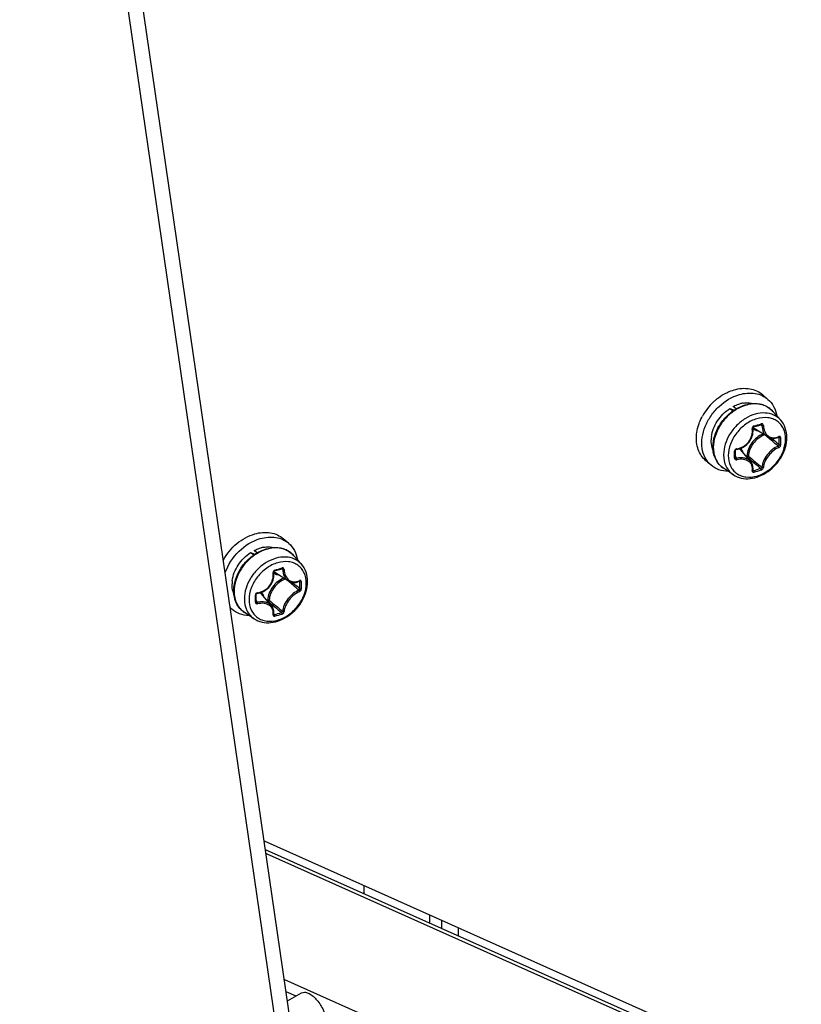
# Model space of a CAD drawing. Header units: millimetres. Extents: x 0 to 420, y 0 to 297.
# Tile 347 of 514: x 315.51 to 322.69, y 160.13 to 169.18. Entities that reach past the tile are written whole.
import ezdxf

# ---------------------------------------------------------------- set-up
doc = ezdxf.new("R2010")
doc.units = ezdxf.units.MM
doc.header["$LTSCALE"] = 23.1
doc.layers.get('0').update_dxf_attribs({"linetype": 'CONTINUOUS'})

msp = doc.modelspace()

# ---------------------------------------------------------------- linework, layer by layer
at = {"color": 7, "linetype": 'Continuous'}
for p, q in [((318.5938, 155.8672), (315.5704, 176.6277)), ((318.4637, 155.8086), (315.4398, 176.5728)), ((322.3872, 165.6876), (322.3372, 165.7309)), ((322.064, 165.5798), (322.0365, 165.6037)), ((322.0365, 165.6037), (322.0755, 165.5876)), ((322.0945, 165.5996), (322.0684, 165.6223)), ((322.5044, 165.4963), (322.4326, 165.5774)), ((322.3847, 165.3415), (322.2595, 165.4191)), ((322.32, 165.4537), (322.3317, 165.4475)), ((322.3243, 165.4552), (322.3235, 165.4548)), ((322.3777, 165.3458), (322.3838, 165.3407)), ((322.4195, 165.3288), (322.4337, 165.3168)), ((322.4828, 165.339), (322.4895, 165.3355)), ((322.0876, 165.2069), (322.0875, 165.2173)), ((322.0877, 165.1938), (322.0876, 165.2069)), ((322.0877, 165.1801), (322.0877, 165.1938)), ((322.2295, 165.1142), (322.135, 165.2267)), ((321.8635, 165.0828), (321.8135, 165.1261)), ((322.0876, 165.1672), (322.0877, 165.1801)), ((322.0876, 165.1582), (322.0972, 165.1453)), ((322.1944, 165.1675), (322.1866, 165.1653)), ((322.1989, 165.1551), (322.1959, 165.1542)), ((322.0695, 164.9942), (321.979, 165.0537)), ((322.2484, 165.0345), (322.2485, 165.035)), ((322.2485, 165.0341), (322.2484, 165.0345)), ((322.2494, 165.041), (322.255, 165.0333)), ((317.9797, 164.3634), (317.9297, 164.4067)), ((317.687, 164.2755), (317.6609, 164.2981)), ((317.6566, 164.2557), (317.629, 164.2795)), ((317.629, 164.2795), (317.668, 164.2635)), ((318.0969, 164.1721), (318.0251, 164.2532)), ((317.9125, 164.1296), (317.9242, 164.1233)), ((317.9168, 164.131), (317.9161, 164.1306)), ((317.9772, 164.0174), (317.852, 164.095)), ((317.9702, 164.0217), (317.9764, 164.0165)), ((318.0753, 164.0149), (318.0821, 164.0113)), ((318.012, 164.0046), (318.0262, 163.9927)), ((317.6801, 163.8828), (317.68, 163.8931)), ((317.6802, 163.8696), (317.6801, 163.8828)), ((317.6801, 163.8341), (317.6897, 163.8211)), ((317.6802, 163.8559), (317.6802, 163.8696)), ((317.6802, 163.843), (317.6802, 163.8559)), ((317.822, 163.7901), (317.7276, 163.9025)), ((317.7869, 163.8434), (317.7791, 163.8411)), ((317.7914, 163.8309), (317.7884, 163.83)), ((317.456, 163.7587), (317.4429, 163.77)), ((317.662, 163.67), (317.5716, 163.7295)), ((317.841, 163.7103), (317.841, 163.7109)), ((317.841, 163.7099), (317.841, 163.7103)), ((317.8419, 163.7168), (317.8475, 163.7091)), ((317.7548, 161.6281), (342.9502, 150.3753)), ((342.616, 150.4458), (317.7665, 161.5476)), ((318.6717, 161.2186), (318.6717, 161.1432)), ((319.2779, 160.8724), (319.2779, 160.9478)), ((319.3877, 160.8233), (319.3877, 160.8988)), ((319.5377, 160.8318), (319.5377, 160.7563)), ((317.969, 160.1574), (318.0985, 160.2312))]:
    msp.add_line(p, q, dxfattribs=at)
at = {"color": 3, "linetype": 'Continuous'}
for p, q in [((317.7714, 161.514), (342.6908, 150.381)), ((317.9403, 160.3542), (344.1885, 148.6409)), ((318.047, 160.2018), (317.9566, 160.2422))]:
    msp.add_line(p, q, dxfattribs=at)
at = {"color": 7, "linetype": 'Continuous'}
for points in [[(322.0986, 165.2285), (322.1105, 165.2305), (322.1256, 165.2342), (322.1402, 165.2393), (322.1544, 165.2457), (322.168, 165.2534), (322.1809, 165.2623), (322.1929, 165.2723), (322.204, 165.2833), (322.2142, 165.2952), (322.2232, 165.3079), (322.231, 165.3213), (322.2376, 165.3354), (322.2428, 165.3499), (322.2467, 165.3647), (322.2492, 165.3798), (322.2503, 165.395), (322.2499, 165.4101), (322.2485, 165.4228)], [(322.2485, 165.4228), (322.2485, 165.4243), (322.2487, 165.4259), (322.2491, 165.4274), (322.2497, 165.429), (322.2505, 165.4305), (322.2515, 165.4318), (322.2527, 165.433), (322.2539, 165.4341), (322.2552, 165.4349), (322.2565, 165.4355), (322.2571, 165.4356)], [(322.2571, 165.4356), (322.2663, 165.4381), (322.2784, 165.4415), (322.2905, 165.445), (322.3025, 165.4485), (322.3144, 165.452), (322.3235, 165.4548)], [(322.3235, 165.4548), (322.3241, 165.455), (322.3251, 165.4551), (322.326, 165.455), (322.3268, 165.4548), (322.3271, 165.4546)], [(322.3846, 165.3416), (322.3912, 165.3378), (322.4008, 165.3336), (322.4109, 165.3304), (322.4214, 165.3284), (322.4322, 165.3276), (322.4433, 165.328), (322.4545, 165.3296), (322.4657, 165.3324), (322.4769, 165.3364), (322.4855, 165.3403)], [(322.4855, 165.3403), (322.4863, 165.3406), (322.4869, 165.3408), (322.4872, 165.3408)], [(322.0875, 165.2173), (322.0876, 165.2185), (322.088, 165.2201), (322.0887, 165.2218), (322.0897, 165.2233), (322.091, 165.2248), (322.0925, 165.226), (322.0942, 165.2271), (322.0959, 165.2279), (322.0976, 165.2284), (322.0986, 165.2285)], [(322.0875, 165.1509), (322.0875, 165.1543), (322.0876, 165.1672)], [(322.0881, 165.1486), (322.0878, 165.1491), (322.0876, 165.1498), (322.0875, 165.1506), (322.0875, 165.1509)], [(322.2485, 165.035), (322.2498, 165.0439), (322.2503, 165.0554), (322.2497, 165.0666), (322.2478, 165.0774), (322.2447, 165.0878), (322.2405, 165.0976), (322.2351, 165.1068), (322.2294, 165.1142)], [(317.841, 164.0986), (317.841, 164.1001), (317.8412, 164.1017), (317.8416, 164.1033), (317.8422, 164.1048), (317.8431, 164.1063), (317.8441, 164.1076), (317.8452, 164.1089), (317.8464, 164.1099), (317.8477, 164.1107), (317.8491, 164.1113), (317.8496, 164.1115)], [(317.8496, 164.1115), (317.8588, 164.114), (317.8709, 164.1174), (317.883, 164.1208), (317.895, 164.1243), (317.907, 164.1279), (317.9161, 164.1306)], [(317.9161, 164.1306), (317.9166, 164.1308), (317.9176, 164.1309), (317.9185, 164.1308), (317.9193, 164.1306), (317.9197, 164.1305)], [(317.6911, 163.9044), (317.703, 163.9063), (317.7181, 163.91), (317.7328, 163.9151), (317.7469, 163.9215), (317.7605, 163.9292), (317.7734, 163.9381), (317.7854, 163.9481), (317.7966, 163.9591), (317.8067, 163.971), (317.8157, 163.9837), (317.8235, 163.9972), (317.8301, 164.0112), (317.8354, 164.0257), (317.8393, 164.0405), (317.8418, 164.0556), (317.8428, 164.0708), (317.8424, 164.0859), (317.841, 164.0986)], [(317.9771, 164.0174), (317.9838, 164.0136), (317.9934, 164.0094), (318.0034, 164.0062), (318.0139, 164.0042), (318.0247, 164.0034), (318.0358, 164.0038), (318.047, 164.0054), (318.0582, 164.0082), (318.0694, 164.0122), (318.078, 164.0161)], [(318.078, 164.0161), (318.0789, 164.0164), (318.0794, 164.0166), (318.0797, 164.0166)], [(317.68, 163.8931), (317.6801, 163.8944), (317.6805, 163.896), (317.6812, 163.8976), (317.6823, 163.8992), (317.6836, 163.9006), (317.685, 163.9019), (317.6867, 163.9029), (317.6884, 163.9037), (317.6902, 163.9042), (317.6911, 163.9044)], [(317.68, 163.8267), (317.68, 163.8301), (317.6802, 163.843)], [(317.6806, 163.8244), (317.6803, 163.8249), (317.6801, 163.8256), (317.68, 163.8264), (317.68, 163.8267)], [(317.841, 163.7109), (317.8423, 163.7197), (317.8429, 163.7312), (317.8422, 163.7424), (317.8403, 163.7533), (317.8372, 163.7636), (317.833, 163.7734), (317.8276, 163.7826), (317.822, 163.7901)]]:
    msp.add_lwpolyline(points, dxfattribs=at)
for centre, radius, start, end in [((322.2467, 165.28), 0.5268, 133.23466, 151.14273), ((322.2442, 165.2836), 0.5225, 129.69427, 133.29593), ((322.2024, 165.3799), 0.2761, 99.13236, 105.26751), ((322.2857, 165.4473), 0.1962, 50.21099, 52.55698), ((322.2859, 165.4476), 0.1958, 47.22734, 50.21044), ((322.2852, 165.4468), 0.1969, 41.53016, 47.2187), ((321.7111, 167.4656), 2.0958, 285.1573, 287.05436), ((322.314, 165.5073), 0.1036, 231.02796, 232.4183), ((322.3146, 165.508), 0.1045, 232.42719, 238.20278), ((322.1418, 165.3097), 0.2763, 172.94311, 179.02067), ((313.2816, 154.601), 14.078, 49.48381, 49.71745), ((314.3331, 155.8302), 12.4604, 49.15596, 49.48764), ((313.8234, 155.1205), 13.3455, 49.50625, 49.82093), ((322.4305, 165.4606), 0.1281, 294.56944, 296.3793), ((320.9452, 165.3021), 1.5447, 0.00466, 1.24001), ((321.0134, 165.3021), 1.4765, 358.73166, 0.00478), ((320.947, 165.3013), 1.5576, 0.00435, 1.23968), ((321.0158, 165.3013), 1.4888, 358.73194, 0.00505), ((319.8237, 165.1789), 2.2571, 0.00371, 0.85699), ((322.1036, 165.212), 0.0224, 97.07501, 105.67199), ((322.055, 165.1595), 0.1045, 40.01139, 46.15737), ((319.936, 165.1789), 2.1448, 359.12081, 0.00362), ((322.0847, 165.1509), 0.00278, 350.98932, 359.09365), ((331.3149, 175.8763), 14.0729, 229.62633, 229.94629), ((330.798, 175.364), 13.3342, 229.8909, 230.24479), ((329.9071, 174.2013), 11.8849, 229.94478, 230.3357), ((329.5279, 173.8369), 11.348, 230.24369, 230.64376), ((322.2511, 165.0364), 0.00339, 216.40821, 219.64724), ((321.8727, 166.4817), 1.498, 284.78581, 287.41773), ((321.8721, 166.4851), 1.5163, 284.78809, 287.41019), ((317.7949, 164.0557), 0.2761, 99.13236, 105.26751), ((317.8782, 164.1231), 0.1962, 50.21099, 52.55698), ((317.8784, 164.1234), 0.1958, 47.22734, 50.21044), ((317.8777, 164.1227), 0.1969, 41.53016, 47.2187), ((317.9065, 164.1831), 0.1036, 231.02796, 232.4183), ((317.3036, 166.1414), 2.0958, 285.1573, 287.05436), ((317.7343, 163.9855), 0.2763, 172.94311, 179.02067), ((317.9071, 164.1838), 0.1045, 232.42719, 238.20278), ((308.8741, 153.2769), 14.078, 49.48381, 49.71745), ((318.023, 164.1364), 0.1281, 294.56944, 296.3793), ((316.5377, 163.9779), 1.5447, 0.00466, 1.24001), ((309.9256, 154.506), 12.4604, 49.15596, 49.48764), ((309.416, 153.7963), 13.3455, 49.50625, 49.82093), ((316.606, 163.9779), 1.4765, 358.73166, 0.00478), ((316.5396, 163.9771), 1.5576, 0.00435, 1.23968), ((316.6084, 163.9771), 1.4888, 358.73194, 0.00505), ((315.4162, 163.8547), 2.2571, 0.00371, 0.85699), ((315.5285, 163.8548), 2.1448, 359.12081, 0.00362), ((317.6961, 163.8878), 0.0224, 97.07501, 105.67199), ((317.6475, 163.8353), 0.1045, 40.01139, 46.15737), ((326.9074, 174.5522), 14.0729, 229.62633, 229.94629), ((326.3905, 174.0399), 13.3342, 229.8909, 230.24479), ((317.6037, 163.9292), 0.2256, 224.41657, 229.09522), ((317.6772, 163.8268), 0.00278, 350.98932, 359.09365), ((325.4997, 172.8772), 11.8849, 229.94478, 230.3357), ((325.1204, 172.5127), 11.348, 230.24369, 230.64376), ((317.8436, 163.7122), 0.00339, 216.40821, 219.64724), ((317.4652, 165.1575), 1.498, 284.78581, 287.41773), ((317.4646, 165.1609), 1.5163, 284.78809, 287.41019)]:
    msp.add_arc(centre, radius, start, end, dxfattribs=at)
for points, knots in [([(321.8635, 165.0828), (321.8418, 165.1016), (321.8045, 165.1495), (321.7772, 165.2389), (321.7784, 165.3389), (321.8071, 165.4415), (321.8607, 165.5394), (321.9575, 165.6514), (322.056, 165.7116), (322.1254, 165.7316)], [0, 0, 0, 0, 0.104396, 0.214712, 0.334327, 0.463303, 0.598992, 0.737102, 1, 1, 1, 1]), ([(321.9105, 165.6856), (321.9174, 165.6913), (321.9451, 165.7131), (321.9752, 165.7321), (321.9986, 165.7442)], [0, 0, 0, 0, 0.253808, 1, 1, 1, 1]), ([(321.9986, 165.7442), (322.0049, 165.7474), (322.0297, 165.7595), (322.0556, 165.7692), (322.0754, 165.7749)], [0, 0, 0, 0, 0.255043, 1, 1, 1, 1]), ([(322.0754, 165.7749), (322.1216, 165.7883), (322.1948, 165.7954), (322.2836, 165.7688), (322.321, 165.7449), (322.3372, 165.7309)], [0, 0, 0, 0, 0.524089, 0.765965, 1, 1, 1, 1]), ([(322.1254, 165.7316), (322.1716, 165.745), (322.2448, 165.7521), (322.3336, 165.7255), (322.371, 165.7016), (322.3872, 165.6876)], [0, 0, 0, 0, 0.524089, 0.765965, 1, 1, 1, 1]), ([(322.0684, 165.6223), (322.0734, 165.6248), (322.0932, 165.6344), (322.1139, 165.6419), (322.1297, 165.6462)], [0, 0, 0, 0, 0.255242, 1, 1, 1, 1]), ([(322.0945, 165.5997), (322.1029, 165.6046), (322.1362, 165.6225), (322.1722, 165.6356), (322.1996, 165.6417)], [0, 0, 0, 0, 0.257132, 1, 1, 1, 1]), ([(322.1585, 165.6525), (322.1666, 165.6537), (322.1974, 165.6572), (322.2292, 165.6547), (322.2514, 165.6488)], [0, 0, 0, 0, 0.260904, 1, 1, 1, 1]), ([(322.1996, 165.6417), (322.2215, 165.6466), (322.2654, 165.6517), (322.3298, 165.6435), (322.3876, 165.619), (322.4192, 165.5924), (322.4326, 165.5774)], [0, 0, 0, 0, 0.266294, 0.518775, 0.761309, 1, 1, 1, 1]), ([(322.405, 165.6031), (322.392, 165.613), (322.3629, 165.6299), (322.2958, 165.6497), (322.2409, 165.6468), (322.2056, 165.6389)], [0, 0, 0, 0, 0.235668, 0.47873, 1, 1, 1, 1]), ([(322.3872, 165.6876), (322.4084, 165.6693), (322.4448, 165.623), (322.4627, 165.5672), (322.4675, 165.5381)], [0, 0, 0, 0, 0.486811, 1, 1, 1, 1]), ([(321.8676, 165.3437), (321.8739, 165.395), (321.9147, 165.4969), (321.9913, 165.5742), (322.0365, 165.6037)], [0, 0, 0, 0, 0.489346, 1, 1, 1, 1]), ([(321.8811, 165.2512), (321.8811, 165.3196), (321.9168, 165.4257), (322.0052, 165.5362), (322.0634, 165.5815), (322.0945, 165.5997)], [0, 0, 0, 0, 0.484994, 0.744206, 1, 1, 1, 1]), ([(322.099, 165.5959), (322.0677, 165.5774), (322.0093, 165.5316), (321.9207, 165.4203), (321.8848, 165.314), (321.8848, 165.2455)], [0, 0, 0, 0, 0.256449, 0.516507, 1, 1, 1, 1]), ([(322.5044, 165.4963), (322.4869, 165.516), (322.4419, 165.549), (322.3579, 165.5673), (322.2668, 165.5549), (322.177, 165.5145), (322.0962, 165.45), (322.0128, 165.3439), (321.9791, 165.2431), (321.9791, 165.1781)], [0, 0, 0, 0, 0.104646, 0.214456, 0.334319, 0.464647, 0.602133, 0.741336, 1, 1, 1, 1]), ([(322.2056, 165.6389), (322.1966, 165.6369), (322.1594, 165.6269), (322.1241, 165.6107), (322.099, 165.5959)], [0, 0, 0, 0, 0.242244, 1, 1, 1, 1]), ([(321.7512, 165.4569), (321.7534, 165.4635), (321.7631, 165.49), (321.7751, 165.5156), (321.7853, 165.5343)], [0, 0, 0, 0, 0.24664, 1, 1, 1, 1]), ([(322.5491, 165.3223), (322.5491, 165.3546), (322.5399, 165.4034), (322.5064, 165.4568), (322.473, 165.4879), (322.4322, 165.5094), (322.369, 165.5246), (322.2802, 165.5147), (322.1799, 165.464), (322.0954, 165.3825), (322.0379, 165.2817), (322.0225, 165.2064), (322.0225, 165.1703)], [0, 0, 0, 0, 0.116061, 0.170531, 0.224017, 0.278077, 0.33415, 0.455161, 0.589255, 0.730676, 0.870373, 1, 1, 1, 1]), ([(322.3258, 165.462), (322.3259, 165.4612), (322.326, 165.459), (322.3255, 165.4562), (322.3243, 165.4552)], [0, 0, 0, 0, 0.317821, 1, 1, 1, 1]), ([(322.3451, 165.447), (322.3449, 165.4518), (322.3418, 165.4593), (322.3328, 165.4631), (322.328, 165.4627), (322.3258, 165.462)], [0, 0, 0, 0, 0.506274, 0.74763, 1, 1, 1, 1]), ([(322.561, 165.3365), (322.561, 165.3659), (322.5523, 165.424), (322.5229, 165.4753), (322.5044, 165.4963)], [0, 0, 0, 0, 0.512172, 1, 1, 1, 1]), ([(321.7301, 165.3575), (321.7308, 165.3657), (321.7347, 165.3994), (321.7429, 165.4326), (321.7512, 165.4569)], [0, 0, 0, 0, 0.243707, 1, 1, 1, 1]), ([(322.1008, 165.2342), (322.1219, 165.2368), (322.1639, 165.2512), (322.2136, 165.2948), (322.2434, 165.3534), (322.2463, 165.3971), (322.2431, 165.4176)], [0, 0, 0, 0, 0.248621, 0.503909, 0.756865, 1, 1, 1, 1]), ([(322.3409, 165.3687), (322.3006, 165.3518), (322.2307, 165.2945), (322.1963, 165.2098), (322.1944, 165.1675)], [0, 0, 0, 0, 0.508297, 1, 1, 1, 1]), ([(322.2591, 165.4427), (322.254, 165.4414), (322.2449, 165.4341), (322.2423, 165.4228), (322.2431, 165.4176)], [0, 0, 0, 0, 0.497502, 1, 1, 1, 1]), ([(322.2431, 165.4178), (322.2446, 165.4183), (322.2467, 165.419), (322.2487, 165.4212), (322.2485, 165.4221)], [0, 0, 0, 0, 0.636699, 1, 1, 1, 1]), ([(322.2493, 165.415), (322.2524, 165.413), (322.2657, 165.4057), (322.2804, 165.4011), (322.2916, 165.3991)], [0, 0, 0, 0, 0.245657, 1, 1, 1, 1]), ([(322.2591, 165.4427), (322.2593, 165.4411), (322.2594, 165.4386), (322.258, 165.4359), (322.2571, 165.4356)], [0, 0, 0, 0, 0.627461, 1, 1, 1, 1]), ([(322.3317, 165.4475), (322.3316, 165.4482), (322.3311, 165.4511), (322.329, 165.4536), (322.3271, 165.4546)], [0, 0, 0, 0, 0.26474, 1, 1, 1, 1]), ([(322.3317, 165.4475), (322.3326, 165.4258), (322.3395, 165.3937), (322.362, 165.3592), (322.3767, 165.3465), (322.3846, 165.3416)], [0, 0, 0, 0, 0.53086, 0.77212, 1, 1, 1, 1]), ([(322.3451, 165.4472), (322.3428, 165.4466), (322.3383, 165.4463), (322.3337, 165.4467), (322.3317, 165.4475)], [0, 0, 0, 0, 0.535787, 1, 1, 1, 1]), ([(322.3451, 165.447), (322.3461, 165.4278), (322.3535, 165.3914), (322.381, 165.3542), (322.4104, 165.3382), (322.4429, 165.3313), (322.4685, 165.3371), (322.4838, 165.3441)], [0, 0, 0, 0, 0.278831, 0.524545, 0.640418, 0.756075, 1, 1, 1, 1]), ([(321.8135, 165.1261), (321.7984, 165.1392), (321.7712, 165.17), (321.7331, 165.2464), (321.7266, 165.3134), (321.7301, 165.3575)], [0, 0, 0, 0, 0.23573, 0.478338, 1, 1, 1, 1]), ([(321.8824, 165.2231), (321.8794, 165.23), (321.8689, 165.2593), (321.8652, 165.2909), (321.8656, 165.3144)], [0, 0, 0, 0, 0.24096, 1, 1, 1, 1]), ([(322.0225, 165.1703), (322.0225, 165.1379), (322.0316, 165.0892), (322.0651, 165.0358), (322.0985, 165.0046), (322.1393, 164.9831), (322.2025, 164.9679), (322.2914, 164.9779), (322.3916, 165.0286), (322.4762, 165.11), (322.5336, 165.2108), (322.5491, 165.2862), (322.5491, 165.3223)], [0, 0, 0, 0, 0.116061, 0.170531, 0.224017, 0.278077, 0.33415, 0.455161, 0.589255, 0.730676, 0.870373, 1, 1, 1, 1]), ([(322.0695, 164.9942), (322.0914, 164.9799), (322.1421, 164.959), (322.2258, 164.9555), (322.3108, 164.9775), (322.3912, 165.022), (322.4614, 165.0852), (322.5331, 165.1851), (322.561, 165.2771), (322.561, 165.3365)], [0, 0, 0, 0, 0.11099, 0.226939, 0.3499, 0.479569, 0.613404, 0.747536, 1, 1, 1, 1]), ([(322.3551, 165.3599), (322.3148, 165.3454), (322.2443, 165.2905), (322.2094, 165.2074), (322.2075, 165.1658)], [0, 0, 0, 0, 0.506537, 1, 1, 1, 1]), ([(322.4876, 165.3459), (322.4877, 165.3452), (322.4877, 165.3432), (322.4868, 165.3409), (322.4855, 165.3403)], [0, 0, 0, 0, 0.311988, 1, 1, 1, 1]), ([(322.4895, 165.3355), (322.4896, 165.3361), (322.4895, 165.3381), (322.4884, 165.3402), (322.4872, 165.3409)], [0, 0, 0, 0, 0.299348, 1, 1, 1, 1]), ([(322.5043, 165.335), (322.5042, 165.339), (322.5017, 165.3459), (322.4934, 165.348), (322.4894, 165.3468), (322.4874, 165.3458)], [0, 0, 0, 0, 0.501065, 0.7339, 1, 1, 1, 1]), ([(322.5043, 165.335), (322.5019, 165.3339), (322.4968, 165.3333), (322.4916, 165.3342), (322.4895, 165.3355)], [0, 0, 0, 0, 0.519253, 1, 1, 1, 1]), ([(321.979, 165.0537), (321.9637, 165.0638), (321.9353, 165.0885), (321.8929, 165.1526), (321.8811, 165.212), (321.8811, 165.2512)], [0, 0, 0, 0, 0.241408, 0.48582, 1, 1, 1, 1]), ([(321.8848, 165.2455), (321.8848, 165.2072), (321.896, 165.1494), (321.937, 165.0871), (321.9643, 165.0634), (321.979, 165.0537)], [0, 0, 0, 0, 0.517981, 0.760912, 1, 1, 1, 1]), ([(322.0976, 165.2336), (322.0929, 165.2322), (322.0844, 165.2268), (322.0805, 165.2172), (322.0806, 165.2127)], [0, 0, 0, 0, 0.515379, 1, 1, 1, 1]), ([(322.0806, 165.2127), (322.0815, 165.2128), (322.0841, 165.2134), (322.0875, 165.2154), (322.0875, 165.2173)], [0, 0, 0, 0, 0.337798, 1, 1, 1, 1]), ([(322.1007, 165.2342), (322.1006, 165.2328), (322.1005, 165.2309), (322.0993, 165.2286), (322.0986, 165.2285)], [0, 0, 0, 0, 0.653706, 1, 1, 1, 1]), ([(322.1595, 165.1976), (322.1583, 165.2014), (322.1528, 165.2159), (322.1445, 165.2295), (322.137, 165.2382)], [0, 0, 0, 0, 0.256486, 1, 1, 1, 1]), ([(322.4823, 165.2564), (322.4629, 165.2495), (322.4248, 165.227), (322.378, 165.1797), (322.3441, 165.1235), (322.3327, 165.082), (322.3317, 165.0624)], [0, 0, 0, 0, 0.240504, 0.508011, 0.771047, 1, 1, 1, 1]), ([(322.4874, 165.2438), (322.4693, 165.2371), (322.4335, 165.2156), (322.3894, 165.1708), (322.3573, 165.1179), (322.3463, 165.0789), (322.3451, 165.0605)], [0, 0, 0, 0, 0.240191, 0.508131, 0.771537, 1, 1, 1, 1]), ([(322.4823, 165.2564), (322.4833, 165.2569), (322.4874, 165.26), (322.4897, 165.2655), (322.4895, 165.2694)], [0, 0, 0, 0, 0.22923, 1, 1, 1, 1]), ([(322.4876, 165.2439), (322.4879, 165.2474), (322.4863, 165.2524), (322.4831, 165.2558), (322.4823, 165.2564)], [0, 0, 0, 0, 0.765063, 1, 1, 1, 1]), ([(322.4874, 165.2438), (322.4897, 165.2447), (322.4984, 165.2501), (322.5041, 165.2605), (322.5043, 165.2683)], [0, 0, 0, 0, 0.23682, 1, 1, 1, 1]), ([(322.5043, 165.2683), (322.5019, 165.2672), (322.4967, 165.2667), (322.4915, 165.2679), (322.4895, 165.2694)], [0, 0, 0, 0, 0.514589, 1, 1, 1, 1]), ([(321.9791, 165.1781), (321.9791, 165.1414), (321.9899, 165.086), (322.0293, 165.0263), (322.0554, 165.0035), (322.0695, 164.9942)], [0, 0, 0, 0, 0.517891, 0.760854, 1, 1, 1, 1]), ([(322.0806, 165.146), (322.0805, 165.1438), (322.0815, 165.1391), (322.088, 165.1319), (322.0961, 165.1312), (322.1009, 165.1322)], [0, 0, 0, 0, 0.242796, 0.480959, 1, 1, 1, 1]), ([(322.0806, 165.146), (322.0815, 165.1462), (322.0841, 165.1468), (322.0871, 165.1486), (322.0874, 165.1505)], [0, 0, 0, 0, 0.320164, 1, 1, 1, 1]), ([(322.0881, 165.1486), (322.0891, 165.1473), (322.092, 165.1452), (322.0955, 165.145), (322.0972, 165.1453)], [0, 0, 0, 0, 0.481244, 1, 1, 1, 1]), ([(322.2294, 165.1142), (322.2227, 165.1223), (322.2054, 165.1364), (322.173, 165.1484), (322.1358, 165.1517), (322.1102, 165.1483), (322.0972, 165.1453)], [0, 0, 0, 0, 0.220991, 0.459498, 0.719842, 1, 1, 1, 1]), ([(322.1007, 165.1322), (322.1006, 165.1346), (322.0997, 165.1391), (322.0983, 165.1434), (322.0972, 165.1453)], [0, 0, 0, 0, 0.525808, 1, 1, 1, 1]), ([(322.2431, 165.031), (322.2461, 165.047), (322.2448, 165.0727), (322.2288, 165.1011), (322.204, 165.1243), (322.1589, 165.1396), (322.1205, 165.1366), (322.1009, 165.1322)], [0, 0, 0, 0, 0.233033, 0.345382, 0.460439, 0.711705, 1, 1, 1, 1]), ([(322.1944, 165.1676), (322.1967, 165.1681), (322.2012, 165.1682), (322.2057, 165.167), (322.2075, 165.1658)], [0, 0, 0, 0, 0.52676, 1, 1, 1, 1]), ([(322.1944, 165.1676), (322.1944, 165.1652), (322.1953, 165.1608), (322.1974, 165.1566), (322.1989, 165.1551)], [0, 0, 0, 0, 0.522055, 1, 1, 1, 1]), ([(322.1989, 165.1551), (322.2022, 165.1564), (322.2059, 165.1601), (322.2074, 165.1646), (322.2075, 165.1658)], [0, 0, 0, 0, 0.759447, 1, 1, 1, 1]), ([(322.0226, 165.0247), (321.9932, 165.0254), (321.9355, 165.0351), (321.8846, 165.0646), (321.8635, 165.0828)], [0, 0, 0, 0, 0.513149, 1, 1, 1, 1]), ([(322.2431, 165.031), (322.2428, 165.029), (322.2428, 165.025), (322.2477, 165.018), (322.255, 165.018), (322.2591, 165.019)], [0, 0, 0, 0, 0.250804, 0.476639, 1, 1, 1, 1]), ([(322.2431, 165.0308), (322.2438, 165.031), (322.2461, 165.0316), (322.2482, 165.0334), (322.2485, 165.035)], [0, 0, 0, 0, 0.302268, 1, 1, 1, 1]), ([(322.2501, 165.0331), (322.2504, 165.033), (322.252, 165.0326), (322.2538, 165.0329), (322.255, 165.0333)], [0, 0, 0, 0, 0.218072, 1, 1, 1, 1]), ([(322.2591, 165.019), (322.2594, 165.0216), (322.2586, 165.0266), (322.2566, 165.0314), (322.255, 165.0333)], [0, 0, 0, 0, 0.509293, 1, 1, 1, 1]), ([(322.3211, 165.0524), (322.3224, 165.0527), (322.327, 165.0546), (322.3312, 165.0588), (322.3317, 165.0624)], [0, 0, 0, 0, 0.267515, 1, 1, 1, 1]), ([(322.3258, 165.0383), (322.3261, 165.0408), (322.3252, 165.0459), (322.3229, 165.0506), (322.3211, 165.0524)], [0, 0, 0, 0, 0.505426, 1, 1, 1, 1]), ([(322.3258, 165.0383), (322.3283, 165.0391), (322.3372, 165.0436), (322.3447, 165.053), (322.3451, 165.0605)], [0, 0, 0, 0, 0.259636, 1, 1, 1, 1]), ([(322.3451, 165.0603), (322.3418, 165.059), (322.3365, 165.0592), (322.3325, 165.0617), (322.3317, 165.0624)], [0, 0, 0, 0, 0.766641, 1, 1, 1, 1]), ([(317.6679, 164.4507), (317.7141, 164.4641), (317.7873, 164.4712), (317.8761, 164.4447), (317.9135, 164.4208), (317.9298, 164.4067)], [0, 0, 0, 0, 0.524089, 0.765965, 1, 1, 1, 1]), ([(317.3786, 164.2113), (317.4101, 164.2684), (317.4934, 164.369), (317.608, 164.4335), (317.6679, 164.4507)], [0, 0, 0, 0, 0.511545, 1, 1, 1, 1]), ([(317.3954, 164.0944), (317.4213, 164.168), (317.5089, 164.3013), (317.6451, 164.3864), (317.7179, 164.4074)], [0, 0, 0, 0, 0.50735, 1, 1, 1, 1]), ([(317.7179, 164.4074), (317.7641, 164.4208), (317.8373, 164.4279), (317.9261, 164.4014), (317.9635, 164.3774), (317.9798, 164.3634)], [0, 0, 0, 0, 0.524089, 0.765965, 1, 1, 1, 1]), ([(317.6609, 164.2981), (317.6659, 164.3006), (317.6857, 164.3102), (317.7064, 164.3178), (317.7222, 164.322)], [0, 0, 0, 0, 0.255242, 1, 1, 1, 1]), ([(317.687, 164.2755), (317.6954, 164.2804), (317.7287, 164.2983), (317.7647, 164.3114), (317.7921, 164.3175)], [0, 0, 0, 0, 0.257132, 1, 1, 1, 1]), ([(317.7982, 164.3147), (317.7891, 164.3127), (317.752, 164.3027), (317.7166, 164.2865), (317.6915, 164.2717)], [0, 0, 0, 0, 0.242244, 1, 1, 1, 1]), ([(317.7511, 164.3283), (317.7591, 164.3296), (317.79, 164.3331), (317.8217, 164.3305), (317.8439, 164.3246)], [0, 0, 0, 0, 0.260904, 1, 1, 1, 1]), ([(317.7921, 164.3175), (317.814, 164.3224), (317.8579, 164.3276), (317.9223, 164.3193), (317.9801, 164.2948), (318.0117, 164.2683), (318.0251, 164.2532)], [0, 0, 0, 0, 0.266294, 0.518775, 0.761309, 1, 1, 1, 1]), ([(317.9975, 164.2789), (317.9845, 164.2888), (317.9554, 164.3058), (317.8884, 164.3255), (317.8335, 164.3227), (317.7982, 164.3147)], [0, 0, 0, 0, 0.235668, 0.47873, 1, 1, 1, 1]), ([(317.9798, 164.3634), (318.0009, 164.3451), (318.0374, 164.2988), (318.0552, 164.243), (318.06, 164.2139)], [0, 0, 0, 0, 0.486811, 1, 1, 1, 1]), ([(317.4602, 164.0195), (317.4665, 164.0708), (317.5072, 164.1727), (317.5838, 164.25), (317.629, 164.2795)], [0, 0, 0, 0, 0.489346, 1, 1, 1, 1]), ([(317.4737, 163.927), (317.4737, 163.9955), (317.5093, 164.1015), (317.5977, 164.212), (317.6559, 164.2573), (317.687, 164.2755)], [0, 0, 0, 0, 0.484994, 0.744206, 1, 1, 1, 1]), ([(317.6915, 164.2717), (317.6602, 164.2532), (317.6018, 164.2074), (317.5133, 164.0962), (317.4773, 163.9898), (317.4773, 163.9213)], [0, 0, 0, 0, 0.256449, 0.516507, 1, 1, 1, 1]), ([(318.0969, 164.1721), (318.0795, 164.1918), (318.0345, 164.2248), (317.9504, 164.2431), (317.8593, 164.2308), (317.7695, 164.1903), (317.6887, 164.1258), (317.6054, 164.0197), (317.5716, 163.9189), (317.5716, 163.8539)], [0, 0, 0, 0, 0.104646, 0.214456, 0.334319, 0.464647, 0.602133, 0.741336, 1, 1, 1, 1]), ([(318.1416, 163.9981), (318.1416, 164.0305), (318.1325, 164.0792), (318.099, 164.1326), (318.0655, 164.1637), (318.0247, 164.1853), (317.9615, 164.2005), (317.8727, 164.1905), (317.7725, 164.1398), (317.6879, 164.0584), (317.6304, 163.9576), (317.615, 163.8822), (317.615, 163.8461)], [0, 0, 0, 0, 0.116061, 0.170531, 0.224017, 0.278077, 0.33415, 0.455161, 0.589255, 0.730676, 0.870373, 1, 1, 1, 1]), ([(317.8516, 164.1186), (317.8466, 164.1172), (317.8374, 164.1099), (317.8349, 164.0987), (317.8357, 164.0934)], [0, 0, 0, 0, 0.497502, 1, 1, 1, 1]), ([(317.8516, 164.1186), (317.8518, 164.117), (317.852, 164.1145), (317.8506, 164.1117), (317.8496, 164.1115)], [0, 0, 0, 0, 0.627461, 1, 1, 1, 1]), ([(317.9183, 164.1378), (317.9184, 164.1371), (317.9185, 164.1348), (317.9181, 164.132), (317.9168, 164.131)], [0, 0, 0, 0, 0.317821, 1, 1, 1, 1]), ([(317.9377, 164.1229), (317.9374, 164.1276), (317.9343, 164.1351), (317.9253, 164.1389), (317.9205, 164.1385), (317.9183, 164.1378)], [0, 0, 0, 0, 0.506274, 0.74763, 1, 1, 1, 1]), ([(317.9242, 164.1233), (317.9242, 164.1241), (317.9236, 164.1269), (317.9215, 164.1295), (317.9197, 164.1305)], [0, 0, 0, 0, 0.26474, 1, 1, 1, 1]), ([(317.9242, 164.1233), (317.9252, 164.1016), (317.932, 164.0696), (317.9545, 164.035), (317.9692, 164.0223), (317.9771, 164.0174)], [0, 0, 0, 0, 0.53086, 0.77212, 1, 1, 1, 1]), ([(317.9376, 164.1231), (317.9353, 164.1225), (317.9308, 164.1221), (317.9262, 164.1225), (317.9242, 164.1233)], [0, 0, 0, 0, 0.535787, 1, 1, 1, 1]), ([(317.9377, 164.1229), (317.9386, 164.1036), (317.946, 164.0672), (317.9735, 164.03), (318.0029, 164.014), (318.0354, 164.0072), (318.061, 164.0129), (318.0763, 164.0199)], [0, 0, 0, 0, 0.278831, 0.524545, 0.640418, 0.756075, 1, 1, 1, 1]), ([(318.1535, 164.0123), (318.1535, 164.0418), (318.1448, 164.0998), (318.1155, 164.1512), (318.0969, 164.1721)], [0, 0, 0, 0, 0.512172, 1, 1, 1, 1]), ([(317.662, 163.67), (317.6839, 163.6557), (317.7346, 163.6348), (317.8183, 163.6314), (317.9034, 163.6534), (317.9837, 163.6978), (318.0539, 163.761), (318.1256, 163.8609), (318.1535, 163.9529), (318.1535, 164.0123)], [0, 0, 0, 0, 0.11099, 0.226939, 0.3499, 0.479569, 0.613404, 0.747536, 1, 1, 1, 1]), ([(317.6934, 163.91), (317.7144, 163.9126), (317.7564, 163.927), (317.8062, 163.9706), (317.8359, 164.0292), (317.8388, 164.0729), (317.8357, 164.0934)], [0, 0, 0, 0, 0.248621, 0.503909, 0.756865, 1, 1, 1, 1]), ([(317.9334, 164.0445), (317.8931, 164.0276), (317.8232, 163.9703), (317.7888, 163.8856), (317.7869, 163.8434)], [0, 0, 0, 0, 0.508297, 1, 1, 1, 1]), ([(317.9476, 164.0358), (317.9073, 164.0212), (317.8368, 163.9663), (317.8019, 163.8833), (317.8, 163.8416)], [0, 0, 0, 0, 0.506537, 1, 1, 1, 1]), ([(317.8357, 164.0936), (317.8371, 164.0941), (317.8393, 164.0949), (317.8412, 164.097), (317.8411, 164.0979)], [0, 0, 0, 0, 0.636699, 1, 1, 1, 1]), ([(317.8418, 164.0908), (317.8449, 164.0888), (317.8582, 164.0815), (317.8729, 164.0769), (317.8842, 164.0749)], [0, 0, 0, 0, 0.245657, 1, 1, 1, 1]), ([(318.0801, 164.0217), (318.0802, 164.0211), (318.0802, 164.0191), (318.0793, 164.0167), (318.078, 164.0161)], [0, 0, 0, 0, 0.311988, 1, 1, 1, 1]), ([(318.0821, 164.0113), (318.0821, 164.0119), (318.082, 164.0139), (318.0809, 164.016), (318.0797, 164.0167)], [0, 0, 0, 0, 0.299348, 1, 1, 1, 1]), ([(318.0968, 164.0108), (318.0967, 164.0149), (318.0942, 164.0218), (318.0859, 164.0238), (318.0819, 164.0226), (318.08, 164.0216)], [0, 0, 0, 0, 0.501065, 0.7339, 1, 1, 1, 1]), ([(318.0968, 164.0108), (318.0944, 164.0098), (318.0893, 164.0091), (318.0841, 164.01), (318.0821, 164.0113)], [0, 0, 0, 0, 0.519253, 1, 1, 1, 1]), ([(317.4749, 163.8989), (317.4719, 163.9058), (317.4615, 163.9351), (317.4577, 163.9667), (317.4581, 163.9903)], [0, 0, 0, 0, 0.24096, 1, 1, 1, 1]), ([(317.5716, 163.7295), (317.5562, 163.7396), (317.5279, 163.7643), (317.4854, 163.8285), (317.4737, 163.8878), (317.4737, 163.927)], [0, 0, 0, 0, 0.241408, 0.48582, 1, 1, 1, 1]), ([(317.4773, 163.9213), (317.4773, 163.883), (317.4885, 163.8252), (317.5296, 163.763), (317.5568, 163.7392), (317.5716, 163.7295)], [0, 0, 0, 0, 0.517981, 0.760912, 1, 1, 1, 1]), ([(317.615, 163.8461), (317.615, 163.8137), (317.6241, 163.765), (317.6576, 163.7116), (317.6911, 163.6804), (317.7318, 163.6589), (317.7951, 163.6437), (317.8839, 163.6537), (317.9841, 163.7044), (318.0687, 163.7858), (318.1261, 163.8866), (318.1416, 163.962), (318.1416, 163.9981)], [0, 0, 0, 0, 0.116061, 0.170531, 0.224017, 0.278077, 0.33415, 0.455161, 0.589255, 0.730676, 0.870373, 1, 1, 1, 1]), ([(318.0748, 163.9323), (318.0554, 163.9253), (318.0173, 163.9028), (317.9705, 163.8555), (317.9367, 163.7993), (317.9253, 163.7578), (317.9242, 163.7383)], [0, 0, 0, 0, 0.240504, 0.508011, 0.771047, 1, 1, 1, 1]), ([(318.0748, 163.9323), (318.0758, 163.9327), (318.08, 163.9359), (318.0822, 163.9413), (318.0821, 163.9452)], [0, 0, 0, 0, 0.22923, 1, 1, 1, 1]), ([(318.0801, 163.9197), (318.0804, 163.9233), (318.0788, 163.9282), (318.0757, 163.9316), (318.0748, 163.9323)], [0, 0, 0, 0, 0.765063, 1, 1, 1, 1]), ([(318.08, 163.9196), (318.0822, 163.9205), (318.091, 163.9259), (318.0966, 163.9364), (318.0968, 163.9442)], [0, 0, 0, 0, 0.23682, 1, 1, 1, 1]), ([(318.0968, 163.9442), (318.0944, 163.9431), (318.0892, 163.9425), (318.084, 163.9438), (318.0821, 163.9452)], [0, 0, 0, 0, 0.514589, 1, 1, 1, 1]), ([(317.5716, 163.8539), (317.5716, 163.8172), (317.5824, 163.7618), (317.6218, 163.7021), (317.6479, 163.6793), (317.662, 163.67)], [0, 0, 0, 0, 0.517891, 0.760854, 1, 1, 1, 1]), ([(317.6901, 163.9094), (317.6854, 163.9081), (317.6769, 163.9026), (317.673, 163.8931), (317.6731, 163.8885)], [0, 0, 0, 0, 0.515379, 1, 1, 1, 1]), ([(317.6731, 163.8885), (317.6741, 163.8887), (317.6767, 163.8893), (317.68, 163.8912), (317.68, 163.8931)], [0, 0, 0, 0, 0.337798, 1, 1, 1, 1]), ([(317.6932, 163.91), (317.6931, 163.9086), (317.693, 163.9067), (317.6918, 163.9044), (317.6911, 163.9044)], [0, 0, 0, 0, 0.653706, 1, 1, 1, 1]), ([(317.752, 163.8734), (317.7508, 163.8772), (317.7453, 163.8918), (317.7371, 163.9053), (317.7296, 163.9141)], [0, 0, 0, 0, 0.256486, 1, 1, 1, 1]), ([(317.7869, 163.8434), (317.7892, 163.8439), (317.7938, 163.844), (317.7982, 163.8428), (317.8, 163.8416)], [0, 0, 0, 0, 0.52676, 1, 1, 1, 1]), ([(317.7869, 163.8434), (317.7869, 163.841), (317.7878, 163.8366), (317.7899, 163.8324), (317.7914, 163.8309)], [0, 0, 0, 0, 0.522055, 1, 1, 1, 1]), ([(317.7914, 163.8309), (317.7947, 163.8322), (317.7984, 163.8359), (317.7999, 163.8405), (317.8, 163.8416)], [0, 0, 0, 0, 0.759447, 1, 1, 1, 1]), ([(318.08, 163.9196), (318.0618, 163.9129), (318.026, 163.8914), (317.9819, 163.8466), (317.9499, 163.7937), (317.9388, 163.7547), (317.9377, 163.7363)], [0, 0, 0, 0, 0.240191, 0.508131, 0.771537, 1, 1, 1, 1]), ([(317.6151, 163.7005), (317.5857, 163.7012), (317.528, 163.7109), (317.4771, 163.7404), (317.456, 163.7587)], [0, 0, 0, 0, 0.513149, 1, 1, 1, 1]), ([(317.6731, 163.8218), (317.674, 163.822), (317.6766, 163.8226), (317.6796, 163.8244), (317.6799, 163.8263)], [0, 0, 0, 0, 0.320164, 1, 1, 1, 1]), ([(317.6731, 163.8218), (317.6731, 163.8196), (317.674, 163.815), (317.6805, 163.8077), (317.6887, 163.807), (317.6934, 163.808)], [0, 0, 0, 0, 0.242796, 0.480959, 1, 1, 1, 1]), ([(317.6806, 163.8244), (317.6816, 163.8231), (317.6845, 163.821), (317.688, 163.8208), (317.6898, 163.8211)], [0, 0, 0, 0, 0.481244, 1, 1, 1, 1]), ([(317.822, 163.7901), (317.8152, 163.7981), (317.7979, 163.8122), (317.7655, 163.8243), (317.7283, 163.8276), (317.7027, 163.8241), (317.6897, 163.8211)], [0, 0, 0, 0, 0.220991, 0.459498, 0.719842, 1, 1, 1, 1]), ([(317.6932, 163.808), (317.6931, 163.8104), (317.6923, 163.8149), (317.6908, 163.8193), (317.6898, 163.8211)], [0, 0, 0, 0, 0.525808, 1, 1, 1, 1]), ([(317.8357, 163.7068), (317.8386, 163.7228), (317.8373, 163.7485), (317.8213, 163.7769), (317.7966, 163.8002), (317.7514, 163.8154), (317.713, 163.8124), (317.6934, 163.808)], [0, 0, 0, 0, 0.233033, 0.345382, 0.460439, 0.711705, 1, 1, 1, 1]), ([(317.8357, 163.7068), (317.8353, 163.7048), (317.8353, 163.7008), (317.8403, 163.6938), (317.8476, 163.6938), (317.8516, 163.6949)], [0, 0, 0, 0, 0.250804, 0.476639, 1, 1, 1, 1]), ([(317.8357, 163.7067), (317.8364, 163.7068), (317.8386, 163.7074), (317.8407, 163.7093), (317.841, 163.7109)], [0, 0, 0, 0, 0.302268, 1, 1, 1, 1]), ([(317.8426, 163.7089), (317.8429, 163.7088), (317.8446, 163.7084), (317.8463, 163.7087), (317.8475, 163.7091)], [0, 0, 0, 0, 0.218072, 1, 1, 1, 1]), ([(317.8516, 163.6949), (317.8519, 163.6974), (317.8512, 163.7025), (317.8492, 163.7072), (317.8475, 163.7091)], [0, 0, 0, 0, 0.509293, 1, 1, 1, 1]), ([(317.9136, 163.7282), (317.9149, 163.7285), (317.9195, 163.7304), (317.9237, 163.7346), (317.9242, 163.7383)], [0, 0, 0, 0, 0.267515, 1, 1, 1, 1]), ([(317.9183, 163.7141), (317.9186, 163.7166), (317.9177, 163.7217), (317.9154, 163.7264), (317.9136, 163.7282)], [0, 0, 0, 0, 0.505426, 1, 1, 1, 1]), ([(317.9183, 163.7141), (317.9208, 163.7149), (317.9297, 163.7194), (317.9372, 163.7288), (317.9377, 163.7363)], [0, 0, 0, 0, 0.259636, 1, 1, 1, 1]), ([(317.9376, 163.7361), (317.9343, 163.7348), (317.929, 163.735), (317.925, 163.7375), (317.9242, 163.7383)], [0, 0, 0, 0, 0.766641, 1, 1, 1, 1]), ([(318.0985, 160.2312), (318.1065, 160.2358), (318.1278, 160.24), (318.1616, 160.2301), (318.1971, 160.2079), (318.246, 160.1615), (318.2951, 160.0873), (318.3196, 160.0187), (318.3246, 159.9842)], [0, 0, 0, 0, 0.075749, 0.167476, 0.281282, 0.415227, 0.715349, 1, 1, 1, 1])]:
    msp.add_open_spline(points, degree=3, knots=knots, dxfattribs=at)
for points in [[(322.2484, 165.0342), (322.2489, 165.0337), (322.2495, 165.0333), (322.2501, 165.0331)], [(317.841, 163.71), (317.8414, 163.7095), (317.842, 163.7091), (317.8426, 163.7089)]]:
    msp.add_open_spline(points, degree=3, dxfattribs=at)

doc.saveas('drawing.dxf')
